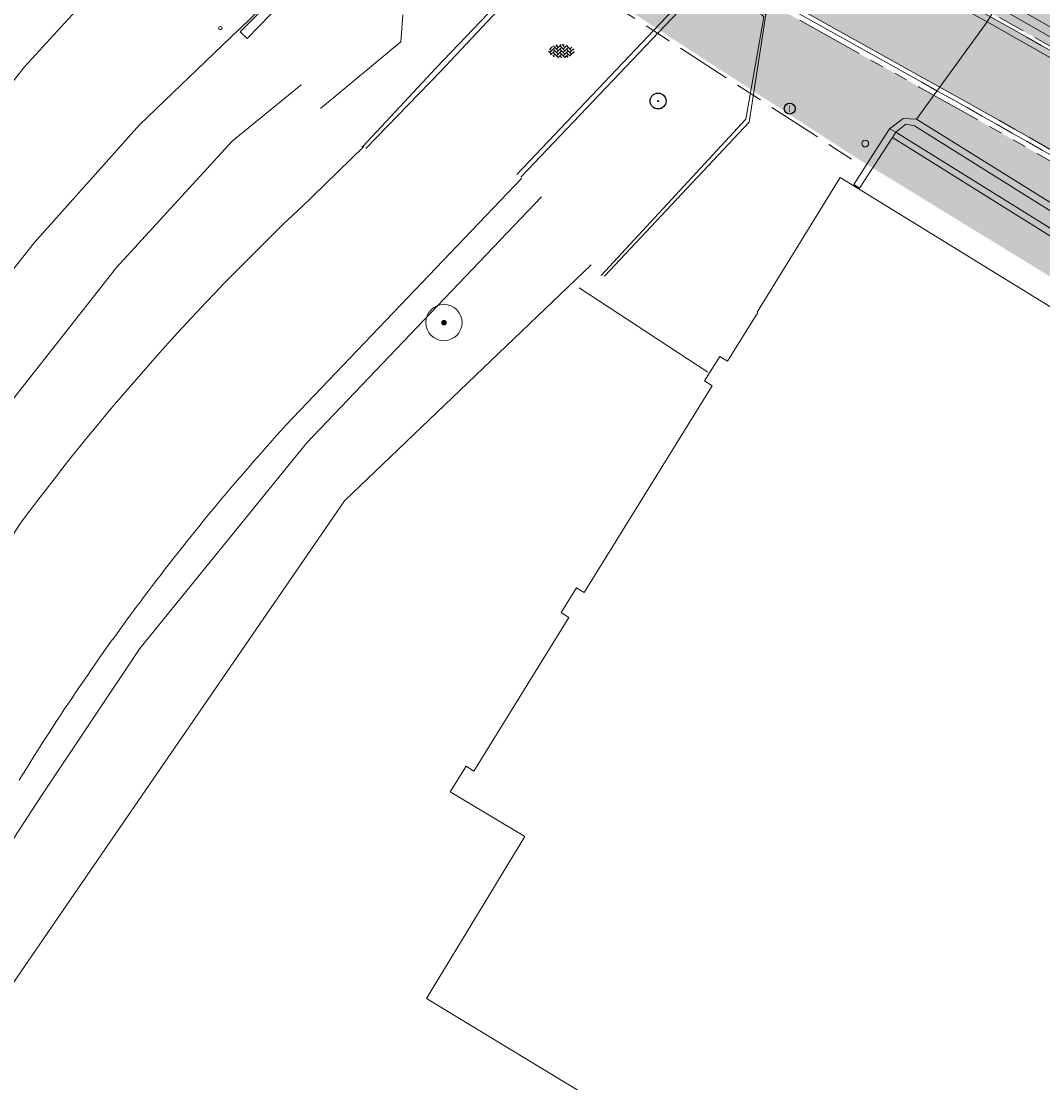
# Model space of a CAD drawing. Header units: metres. Extents: x 187916 to 189411, y 333285 to 334910.
# Tile 234 of 348: x 188733 to 188755, y 334153 to 334176. Entities that reach past the tile are written whole.
import ezdxf
from ezdxf.enums import TextEntityAlignment as Align

# ---------------------------------------------------------------- set-up
doc = ezdxf.new("R2010")
doc.units = ezdxf.units.M
for name, pattern in [('VH-OPSLUITBAND_100X200', [16, 8, -2, 4, -2]), ('VH-RWSBAND-SO', [24, 10, -2, 2, -2, 2, -2, 2, -2]), ('VH-TROTTOIRBAND_180-200', [20, 10, -2, 2, -2, 2, -2])]:
    doc.linetypes.add(name, pattern=pattern)
for name, color, linetype, lineweight in [('B-ME-AL-MARKER-S', 253, 'Continuous', 9), ('B-ME-GR-BOOM-S', 253, 'Continuous', 25), ('B-ME-GW-TALUD_KRUIN-G', 253, 'Continuous', 18), ('B-ME-GW-TALUD_TEEN-G', 253, 'Continuous', 18), ('B-ME-IE-TERREINAFSCHEIDING_DOORGANG-G', 253, 'Continuous', 18), ('B-ME-IE-TERREINAFSCHEIDING_KUNSTMATIG_MUUR-G', 253, 'IE-TERREINAFSCHEIDING-KUNSTMATIG-DICHT', 18), ('B-ME-OG-BEBOUWING_HOOFDGEBOUW-G', 253, 'Continuous', 18), ('B-ME-RI-PUT_INSPECTIE-S', 253, 'Continuous', 25), ('B-ME-VH-KANTOPSLUITING_ACHTERKANTBAND-G', 253, 'Continuous', 18), ('B-ME-VH-VERHARDING_BETONSTRAATSTEEN-G', 253, 'Continuous', 18), ('B-ME-VH-VERHARDING_BETONSTRAATSTEEN-S', 253, 'Continuous', 25), ('B-ME-VH-VERHARDING_TEGEL-G', 253, 'Continuous', 18), ('B-WE-GR-BEPLANTING_CULTUUR_BODEMBEDEKKER-GV', 253, 'Continuous', 15), ('B-WE-GR-BEPLANTING_CULTUUR_HEESTERS-GV', 253, 'Continuous', 15), ('B-WE-GR-BOOM-S', 253, 'Continuous', 15), ('B-WE-GR-HAAG-G', 253, 'GR-HAAG1-SO', 15), ('B-WE-OG-BEBOUWING-GV', 253, 'Continuous', 15), ('B-WE-OG-TERREIN_BEGROEID-GV', 253, 'Continuous', 15), ('B-WE-OG-TERREIN_ERF-GV', 253, 'Continuous', 15), ('B-WE-OG-WATER_BEEK-GV', 253, 'Continuous', 15), ('B-WE-OG-WEG-GV', 253, 'Continuous', 15), ('B-WE-VH-OPENVERHARDING_BETONSTRAATSTEEN-GV', 253, 'Continuous', 15), ('N-WE-GR-HAAG-HG01-A', 96, 'Continuous', 35), ('N-WE-VH-GOOT_TEGEL-G', 170, 'Continuous', 35), ('N-WE-VH-KANTOPSLUITING_OPSLUITBAND_80X200-G', 30, 'VH-OPSLUITBAND_100X200', 15), ('N-WE-VH-KANTOPSLUITING_RIJWIELPADBAND_4-12 200-G', 94, 'VH-TROTTOIRBAND_180-200', 15), ('N-WE-VH-KANTOPSLUITING_TROTTOIRBAND_RWS_110 220-G', 251, 'VH-RWSBAND-SO', 25), ('N-WE-VH-KANTOPSLUITING_TROTTOIRBAND_RWS_110 220_ACHTERKANT-G', 7, 'VH-RWSBAND-SO', 25), ('N-WE-VH-KANTOPSLUITING_VOORKANTBAND-G', 7, 'Continuous', 15), ('N-WE-VH-KANTVERHARDING_STREKLAAG_BSS-G', 60, 'Continuous', 18), ('N-WE-VH-VERHARDING_ASFALT_RIJWEG-A', 251, 'Continuous', 18), ('N-WE-VH-VERHARDING_BETONSTRAATSTEEN-ROOD-A', 11, 'Continuous', 18), ('N-WE-VH-VERHARDING_STRAATBAKSTEEN_KF-A', 25, 'Continuous', 9), ('N-WE-VH-VERHARDING_TEGEL-A', 254, 'Continuous', 5)]:
    doc.layers.add(name, color=color, linetype=linetype, lineweight=lineweight)
doc.styles.add('NLCS-ISO', font='NLCS-ISO.ttf')
doc.linetypes.add('GR-HAAG1-SO', pattern='A,6,[176,NLCS.SHX,S=0.125,R=0,X=0,Y=0],-2', length=8)
doc.linetypes.add('IE-TERREINAFSCHEIDING-KUNSTMATIG-DICHT', pattern='A,8,-1,[82,NLCS.SHX,S=0.75,R=90,X=0,Y=0],-1', length=10)

# ---------------------------------------------------------------- blocks, each defined once
blk = doc.blocks.new('SGR-BOOM_GBKN-SO')
at = {"linetype": 'ByBlock', "lineweight": 18}
h = blk.add_hatch(color=0, dxfattribs=at)
h.dxf.hatch_style = 1
edge = h.paths.add_edge_path()
edge.add_arc((0, 0), 0.25, 0, 360)
at = {"color": 0, "linetype": 'ByBlock', "lineweight": 18}
for radius in [2, 0.25]:
    blk.add_circle((0, 0), radius, dxfattribs=at)
at = {"color": 0, "linetype": 'ByBlock', "lineweight": 18, "style": 'NLCS-ISO'}
blk.add_attdef('SOORT', (2.5, 0), '', height=1.5, dxfattribs=at)
blk = doc.blocks.new('SAL-MARKER-SO')
blk.add_circle((0, 0), 0.1)
blk = doc.blocks.new('SRI-PUT_INSPECTIE-SO')
blk.add_circle((0, 0), 2)
at = {"style": 'NLCS-ISO'}
blk.add_text('I', height=2.5, dxfattribs=at).set_placement((0, -0.01), align=Align.MIDDLE_CENTER)
blk = doc.blocks.new('SVH-BSS_KEIFORMAAT_KEPER-SO')
at = {"ltscale": 0.1}
for p, q in [((-5.34, 0.88), (-4.45, 0)), ((-5.2, 0.74), (-4.03, 1.91)), ((-5.2, -0.74), (-2.97, 1.48)), ((-4.81, -1.84), (-2.97, 0)), ((-4.56, 1.6), (-4.45, 1.48)), ((-3.71, 0.74), (-1.48, -1.48)), ((-3.6, 2.11), (-1.48, 0)), ((-2.48, 2.48), (-1.48, 1.48)), ((-2.23, 0.74), (-0.21, 2.76)), ((-2.23, 2.23), (-1.85, 2.61)), ((-2.23, -0.74), (0, 1.48)), ((-2.23, -2.23), (0, 0)), ((-0.74, 2.23), (1.48, 0)), ((-0.74, 0.74), (1.48, -1.48)), ((0.22, 2.75), (1.48, 1.48)), ((0.74, 2.23), (1.2, 2.68)), ((0.74, 0.74), (2.45, 2.45)), ((0.74, -0.74), (2.97, 1.48)), ((0.74, -2.23), (2.97, 0)), ((2.23, 2.23), (4.45, 0)), ((2.23, 0.74), (4.45, -1.48)), ((3.71, 0.74), (4.5, 1.53)), ((3.71, -0.74), (5.25, 0.79)), ((4.22, 1.72), (4.45, 1.48)), ((5.2, 0.74), (5.39, 0.55)), ((-5.73, -0.2), (-4.45, -1.48)), ((-3.89, -2.41), (-2.97, -1.48)), ((-3.71, -0.74), (-1.48, -2.97)), ((-3.71, -2.23), (-3.27, -2.67)), ((-1.59, -3.08), (0, -1.48)), ((-0.74, -0.74), (1.48, -2.97)), ((-0.74, -2.23), (0.21, -3.18)), ((-0.22, -3.19), (0, -2.97)), ((1.36, -3.09), (2.97, -1.48)), ((2.23, -0.74), (3.84, -2.36)), ((2.23, -2.23), (2.78, -2.78)), ((3.71, -2.23), (5.57, -0.37)), ((5.2, -0.74), (5.41, -0.95))]:
    blk.add_line(p, q, dxfattribs=at)
at = {"style": 'NLCS-ISO'}
blk.add_attdef('FORMAAT', text='', height=1.8, dxfattribs=at).set_placement((-5.83, -0.22), align=Align.MIDDLE_RIGHT)
blk.add_attdef('KLEUR', text='', height=1.8, dxfattribs=at).set_placement((5.82, -0.22), align=Align.MIDDLE_LEFT)
at = {"style": 'NLCS-ISO', "flags": 1}
blk.add_attdef('FUNCTIE', text='', height=1.8, dxfattribs=at).set_placement((0.12, -3.58), align=Align.MIDDLE_CENTER)
blk = doc.blocks.new('SGR-BOOM_01')
at = {"ltscale": 0.1}
h = blk.add_hatch(color=256, dxfattribs=at)
edge = h.paths.add_edge_path()
edge.add_arc((0, 0), 0.15, 0, 360)
for radius in [2.5, 0.045]:
    blk.add_circle((0, 0), radius)
blk.add_circle((0, 0), 0.15, dxfattribs=at)
blk = doc.blocks.new('DTM')
at = {"layer": 'B-ME-GW-TALUD_KRUIN-G', "ltscale": 0.2, "flags": 128}
blk.add_lwpolyline([(188739.298, 334174.403), (188741.068, 334175.875), (188741.113, 334176.471)], dxfattribs=at)
at = {"layer": 'B-ME-GW-TALUD_TEEN-G', "ltscale": 0.2, "flags": 128}
blk.add_lwpolyline([(188738.833, 334177.451), (188737.501, 334176.147)], dxfattribs=at)
at = {"layer": 'B-ME-IE-TERREINAFSCHEIDING_DOORGANG-G', "ltscale": 0.2, "flags": 128}
blk.add_lwpolyline([(188747.843, 334168.584), (188745.002, 334170.45)], dxfattribs=at)
at = {"layer": 'B-ME-IE-TERREINAFSCHEIDING_KUNSTMATIG_MUUR-G', "ltscale": 0.2, "flags": 128}
for points in [[(188738.977, 334177.286), (188738.863, 334177.448), (188737.523, 334176.097), (188737.683, 334175.948), (188738.977, 334177.286)], [(188751.848, 334173.954), (188751.059, 334172.725)], [(188751.988, 334173.885), (188751.848, 334173.954)], [(188751.19, 334172.647), (188751.918, 334173.768)], [(188751.918, 334173.768), (188751.988, 334173.885)], [(188751.059, 334172.725), (188751.19, 334172.647)]]:
    blk.add_lwpolyline(points, dxfattribs=at)
at = {"layer": 'B-ME-OG-BEBOUWING_HOOFDGEBOUW-G', "ltscale": 0.2, "flags": 128}
blk.add_lwpolyline([(188785.835, 334145.539), (188786.058, 334145.912), (188774.053, 334158.767), (188760.74, 334166.743), (188750.758, 334172.883), (188748.932, 334169.909)], dxfattribs=at)
at = {"layer": 'B-ME-VH-KANTOPSLUITING_ACHTERKANTBAND-G', "ltscale": 0.2, "flags": 128}
for points in [[(188787.761, 334152.051), (188786.692, 334154.793), (188786.301, 334154.559), (188785.482, 334155.797), (188785.856, 334156.046), (188783.564, 334158.14), (188775.763, 334163.469), (188768.008, 334168.569), (188760.153, 334173.258), (188754.206, 334176.661), (188754.003, 334176.315), (188750.03, 334178.513), (188750.237, 334178.857), (188741.843, 334183.178), (188738.602, 334184.706), (188735.741, 334185.685), (188733.904, 334185.968), (188730.824, 334185.78)], [(188745.399, 334179.048), (188744.306, 334177.879), (188741.85, 334175.305)], [(188745.492, 334170.717), (188748.682, 334174.168), (188749.075, 334176.428), (188748.065, 334177.467), (188743.717, 334172.892)], [(188740.206, 334173.565), (188740.229, 334173.569), (188741.85, 334175.305)], [(188751.988, 334173.885), (188752.206, 334174.057), (188752.399, 334174.026), (188757.531, 334170.809), (188757.659, 334170.618), (188757.625, 334170.377)], [(188751.918, 334173.768), (188757.538, 334170.25)]]:
    blk.add_lwpolyline(points, dxfattribs=at)
at = {"layer": 'B-ME-VH-VERHARDING_BETONSTRAATSTEEN-G', "ltscale": 0.2, "flags": 128}
for points in [[(188787.96, 334152.107), (188786.838, 334154.914), (188785.989, 334156.177), (188783.685, 334158.29), (188775.867, 334163.617), (188768.121, 334168.73), (188760.252, 334173.439), (188754.353, 334176.804), (188750.339, 334179.029), (188741.898, 334183.365), (188738.67, 334184.889), (188735.82, 334185.9), (188733.908, 334186.17), (188730.776, 334185.977)], [(188745.506, 334178.979), (188744.351, 334177.79), (188741.941, 334175.22)], [(188748.035, 334177.595), (188743.629, 334172.947)], [(188752.446, 334174.168), (188754.003, 334176.315)], [(188758.868, 334169.47), (188760.134, 334168.717), (188765.296, 334169.899), (188754.003, 334176.315)], [(188740.298, 334173.521), (188741.941, 334175.22)], [(188752.446, 334174.168), (188757.606, 334170.955), (188757.821, 334170.591), (188757.733, 334170.341)]]:
    blk.add_lwpolyline(points, dxfattribs=at)
at = {"layer": 'B-ME-VH-VERHARDING_TEGEL-G', "ltscale": 0.2, "flags": 128}
for points in [[(188745.561, 334170.702), (188748.75, 334174.104), (188749.123, 334176.479), (188748.035, 334177.595), (188745.506, 334178.979), (188745.399, 334179.048)], [(188751.848, 334173.954), (188752.15, 334174.188), (188752.446, 334174.168)], [(188751.988, 334173.885), (188757.625, 334170.377)]]:
    blk.add_lwpolyline(points, dxfattribs=at)
at = {"layer": 'B-WE-GR-BEPLANTING_CULTUUR_BODEMBEDEKKER-GV', "ltscale": 0.2, "flags": 128}
blk.add_lwpolyline([(188729.081, 334174.352), (188728.652, 334173.872), (188725.713, 334170.292), (188721.035, 334163.182), (188717.415, 334155.949), (188715.166, 334152.235), (188712.895, 334148.771), (188710.709, 334145.849), (188708.58, 334143.455), (188708.467, 334143.665), (188708.197, 334143.506), (188708.823, 334142.34), (188709.097, 334142.491), (188710.259, 334143.455), (188713.7, 334147.359), (188717.44, 334152.044), (188722.976, 334160.667), (188728.849, 334170.344), (188732.767, 334175.325), (188734.47, 334177.188), (188735.528, 334178.18)], dxfattribs=at)
at = {"layer": 'B-WE-GR-BEPLANTING_CULTUUR_HEESTERS-GV', "ltscale": 0.2, "flags": 128}
for points in [[(188743.74, 334172.87), (188738.536, 334167.413)], [(188717.719, 334136.03), (188718.636, 334135.585), (188718.924, 334136.099), (188722.833, 334141.089), (188721.752, 334141.891), (188724.096, 334145.335), (188733.15, 334159.251), (188735.31, 334162.489), (188738.987, 334167.016), (188744.175, 334172.456)], [(188744.175, 334172.456), (188738.987, 334167.016), (188735.31, 334162.489), (188733.15, 334159.251), (188724.096, 334145.335), (188721.752, 334141.891), (188722.833, 334141.089), (188723.691, 334142.184), (188726.715, 334146.341), (188731.331, 334153.378), (188734.457, 334157.93), (188739.827, 334165.749), (188745.267, 334170.952)]]:
    blk.add_lwpolyline(points, dxfattribs=at)
for points in [[(188738.536, 334167.413, 0.011585), (188736.928, 334165.561)], [(188736.928, 334165.561, 0.011907), (188735.409, 334163.635)], [(188735.409, 334163.635, 0.011659), (188733.982, 334161.64)], [(188733.982, 334161.64, 0.011879), (188732.649, 334159.581)]]:
    blk.add_lwpolyline(points, format="xyb", dxfattribs=at)
at = {"layer": 'B-WE-GR-HAAG-G', "ltscale": 0.2, "flags": 128}
blk.add_lwpolyline([(188731.331, 334153.378), (188734.457, 334157.93), (188739.827, 334165.749), (188745.267, 334170.952)], dxfattribs=at)
at = {"layer": 'B-WE-OG-BEBOUWING-GV', "ltscale": 0.2, "flags": 128}
blk.add_lwpolyline([(188748.945, 334169.901), (188748.274, 334168.828), (188748.105, 334168.934), (188747.765, 334168.393), (188747.934, 334168.287), (188745.114, 334163.724), (188744.944, 334163.829), (188744.607, 334163.28), (188744.777, 334163.175), (188742.682, 334159.782), (188742.512, 334159.888), (188742.159, 334159.323), (188743.808, 334158.339), (188741.638, 334154.763), (188761.746, 334142.562)], dxfattribs=at)
at = {"layer": 'B-WE-OG-TERREIN_BEGROEID-GV', "ltscale": 0.2, "flags": 128}
for points in [[(188737.496, 334176.152), (188735.309, 334174.042), (188732.979, 334171.443), (188731.096, 334169.046), (188726.979, 334162.816), (188722.81, 334155.858), (188722.391, 334155.158), (188719.311, 334150.564)], [(188717.802, 334145.149), (188724.033, 334154.444), (188724.323, 334154.935), (188731.516, 334166.733), (188734.797, 334170.895), (188737.347, 334173.682), (188738.873, 334174.925)]]:
    blk.add_lwpolyline(points, dxfattribs=at)
at = {"layer": 'B-WE-OG-TERREIN_ERF-GV', "ltscale": 0.2, "flags": 128}
for points in [[(188745.267, 334170.952), (188739.827, 334165.749), (188734.457, 334157.93), (188731.331, 334153.378), (188726.715, 334146.341), (188723.691, 334142.184), (188722.833, 334141.089), (188718.924, 334136.099), (188718.636, 334135.585), (188724.809, 334132.602), (188729.039, 334130.558), (188738.551, 334125.961), (188762.789, 334114.167)], [(188761.746, 334142.562), (188741.638, 334154.763), (188743.808, 334158.339), (188742.159, 334159.323), (188742.512, 334159.888), (188742.682, 334159.782), (188744.777, 334163.175), (188744.607, 334163.28), (188744.944, 334163.829), (188745.114, 334163.724), (188747.934, 334168.287), (188747.765, 334168.393), (188748.105, 334168.934), (188748.274, 334168.828), (188748.945, 334169.901)]]:
    blk.add_lwpolyline(points, dxfattribs=at)
at = {"layer": 'B-WE-OG-WATER_BEEK-GV', "ltscale": 0.2, "flags": 128}
for points in [[(188735.528, 334178.18), (188734.47, 334177.188), (188732.767, 334175.325), (188728.849, 334170.344), (188722.976, 334160.667), (188717.44, 334152.044)], [(188719.311, 334150.564), (188722.391, 334155.158), (188722.81, 334155.858), (188726.979, 334162.816), (188731.096, 334169.046), (188732.979, 334171.443), (188735.309, 334174.042), (188737.496, 334176.152)]]:
    blk.add_lwpolyline(points, dxfattribs=at)
at = {"layer": 'B-WE-OG-WEG-GV', "ltscale": 0.2, "flags": 128}
for points in [[(188738.873, 334174.925), (188737.347, 334173.682), (188734.797, 334170.895), (188731.516, 334166.733), (188724.323, 334154.935), (188724.033, 334154.444), (188717.802, 334145.149), (188715.187, 334142.471), (188712.457, 334140.584), (188710.535, 334139.813), (188710.774, 334139.368), (188712.633, 334138.519), (188713.227, 334138.599), (188713.738, 334138.911)], [(188739.117, 334172.458), (188740.253, 334173.567)], [(188719.764, 334145.406), (188732.697, 334165.276)]]:
    blk.add_lwpolyline(points, dxfattribs=at)
blk.add_lwpolyline([(188732.697, 334165.276, -0.044846), (188739.117, 334172.458)], format="xyb", dxfattribs=at)
at = {"layer": 'B-WE-VH-OPENVERHARDING_BETONSTRAATSTEEN-GV', "ltscale": 0.2, "flags": 128}
for points in [[(188740.253, 334173.567), (188739.117, 334172.458)], [(188738.536, 334167.413), (188743.74, 334172.87)], [(188732.697, 334165.276), (188719.764, 334145.406)]]:
    blk.add_lwpolyline(points, dxfattribs=at)
for points in [[(188739.117, 334172.458, 0.044846), (188732.697, 334165.276)], [(188736.928, 334165.561, -0.011585), (188738.536, 334167.413)], [(188735.409, 334163.635, -0.011907), (188736.928, 334165.561)], [(188733.982, 334161.64, -0.011659), (188735.409, 334163.635)], [(188732.649, 334159.581, -0.011879), (188733.982, 334161.64)]]:
    blk.add_lwpolyline(points, format="xyb", dxfattribs=at)
at = {"layer": 'B-ME-AL-MARKER-S'}
for p, xscale, yscale, zscale in [((188737.089, 334176.18), 0.3749999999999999, 0.3749999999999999, 0.3749999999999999), ((188751.313, 334173.632), 0.7499999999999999, 0.7499999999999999, 0.7499999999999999)]:
    blk.add_blockref('SAL-MARKER-SO', p, dxfattribs=dict(at, xscale=xscale, yscale=yscale, zscale=zscale))
at = {"layer": 'B-ME-GR-BOOM-S', "xscale": 0.07, "yscale": 0.07, "zscale": 0.07}
blk.add_blockref('SGR-BOOM_01', (188746.744, 334174.57), dxfattribs=at)
at = {"layer": 'B-ME-RI-PUT_INSPECTIE-S', "xscale": 0.06, "yscale": 0.06, "zscale": 0.06250000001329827}
blk.add_blockref('SRI-PUT_INSPECTIE-SO', (188749.647, 334174.403), dxfattribs=at)
at = {"layer": 'B-ME-VH-VERHARDING_BETONSTRAATSTEEN-S', "xscale": 0.05, "yscale": 0.05, "zscale": 0.05}
blk.add_blockref('SVH-BSS_KEIFORMAAT_KEPER-SO', (188744.614, 334175.681), dxfattribs=at)
at = {"layer": 'B-WE-GR-BOOM-S', "xscale": 0.2, "yscale": 0.2, "zscale": 0.2}
blk.add_blockref('SGR-BOOM_GBKN-SO', (188742.02, 334169.68), dxfattribs=at)
blk = doc.blocks.new('ontwerp Wilhelmina- & Engelenkampstraat')
at = {"layer": 'N-WE-GR-HAAG-HG01-A', "transparency": 33554610}
h = blk.add_hatch(color=256, dxfattribs=at)
h.dxf.hatch_style = 1
h.paths.add_polyline_path([(188754.056, 334177.655), (188750.388, 334179.705, 0.038978), (188736.192, 334186.01, 1.044153), (188736.01, 334185.418), (188736.01, 334185.418), (188736.105, 334185.387), (188736.827, 334185.022), (188736.922, 334184.99), (188736.916, 334184.971, -0.02087), (188741.579, 334183.167, -0.027193), (188746.467, 334180.774), (188753.578, 334176.8, -0.022103), (188774.454, 334163.929), (188774.554, 334163.861, -0.044145), (188778.267, 334160.828, -0.015703), (188779.451, 334159.598), (188781.478, 334157.355), (188782.866, 334159.399), (188782.105, 334159.916), (188775.005, 334164.739, 0.022102)])
at = {"layer": 'N-WE-VH-VERHARDING_ASFALT_RIJWEG-A', "transparency": 33554610}
h = blk.add_hatch(color=256, dxfattribs=at)
h.dxf.hatch_style = 1
edge = h.paths.add_edge_path(flags=16)
edge.add_arc((188843.22, 334124.627), 0.5, 68.8637, 236.5502)
edge.add_line((188842.945, 334124.209), (188847.26, 334121.359))
edge.add_arc((188764.524, 333996.12), 150.1, 53.13804, 56.55024, ccw=False)
edge.add_arc((188854.867, 334116.612), 0.5, 233.138, 405.2542)
edge.add_line((188855.219, 334116.968), (188849.633, 334122.504))
edge.add_arc((188848.225, 334121.083), 2, 45.2542, 68.8637)
edge.add_line((188848.947, 334122.949), (188843.401, 334125.093))
edge = h.paths.add_edge_path()
edge.add_line((188813.019, 334140.205), (188813.011, 334140.209))
edge.add_line((188813.011, 334140.209), (188850.737, 334115.287))
edge.add_arc((188823.094, 334073.443), 50.15, 53.7045, 56.5502, ccw=False)
edge.add_arc((188844.432, 334101.888), 14.597, 51.1289, 55.1189, ccw=False)
edge.add_line((188853.593, 334113.253), (188950.959, 334038.664))
edge.add_arc((188941.746, 334026.637), 15.15, 40.6515, 52.5455, ccw=False)
edge.add_line((188953.24, 334036.507), (188961.625, 334026.742))
edge.add_arc((188972.891, 334036.416), 14.85, 220.6515, 230.0269)
edge.add_arc((188742.227, 333761.259), 344.2, 49.06079, 50.02687, ccw=False)
edge.add_line((188967.767, 334021.27), (188981.754, 334009.21))
edge.add_line((188981.754, 334009.21), (188990.362, 334001.788))
edge.add_arc((188830.833, 333816.766), 244.3, 45.63148, 49.2315, ccw=False)
edge.add_line((189001.665, 333991.406), (189005.317, 333987.834))
edge.add_line((189005.317, 333987.834), (189009.362, 333991.969))
edge.add_arc((189010.009, 333991.916), 0.65, 135.6309, 175.3472, ccw=False)
edge.add_line((189009.545, 333992.371), (189010.132, 333992.971))
edge.add_arc((189010.596, 333992.516), 0.65, 110.0016, 135.6309, ccw=False)
edge.add_line((189010.374, 333993.127), (189012.742, 333996.228))
edge.add_line((189012.742, 333996.228), (189006.771, 334000.788))
edge.add_line((189006.771, 334000.788), (189004.016, 334002.902))
edge.add_line((189004.016, 334002.902), (188999.256, 334006.555))
edge.add_line((188999.256, 334006.555), (188998.859, 334006.861))
edge.add_line((188998.859, 334006.861), (188991.767, 334012.337))
edge.add_arc((189144.644, 334210.336), 250.15, 228.1365, 232.32787, ccw=False)
edge.add_arc((188742.227, 333761.259), 352.85, 48.1365, 52.54545)
edge.add_line((188956.807, 334041.364), (188954.651, 334043.016))
edge.add_line((188954.651, 334043.016), (188891.822, 334091.147))
edge.add_line((188891.822, 334091.147), (188891.566, 334090.814))
edge.add_line((188891.566, 334090.814), (188875.967, 334102.764))
edge.add_line((188875.967, 334102.764), (188876.223, 334103.097))
edge.add_line((188876.223, 334103.097), (188867.514, 334109.768))
edge.add_arc((188884.803, 334132.337), 28.43, 226.5408, 232.5455, ccw=False)
edge.add_line((188865.248, 334111.701), (188851.714, 334124.526))
edge.add_arc((188838.06, 334110.118), 19.85, 46.5408, 56.5502)
edge.add_line((188849.002, 334126.68), (188818.587, 334146.773))
edge.add_arc((188824.182, 334155.241), 10.15, 230.7465, 236.5502, ccw=False)
edge.add_line((188817.759, 334147.382), (188813.019, 334140.205))
edge = h.paths.add_edge_path()
edge.add_arc((188804.406, 334144.892), 15, 49.4493, 57.1051)
edge.add_line((188812.552, 334157.487), (188809.12, 334159.708))
edge.add_line((188809.12, 334159.708), (188808.836, 334159.28))
edge.add_arc((188807.878, 334159.915), 1.15, 146.4325, 326.4325, ccw=False)
edge.add_line((188806.919, 334160.551), (188807.188, 334160.957))
edge.add_line((188807.188, 334160.957), (188802.897, 334163.733))
edge.add_arc((188799.769, 334173.389), 10.15, 238.0088, 287.9467, ccw=False)
edge.add_line((188794.392, 334164.78), (188787.668, 334154.882))
edge.add_arc((188776.936, 334149.187), 12.15, 6.5524, 27.9551, ccw=False)
edge.add_arc((188778.915, 334149.449), 10.154, -2.1015, 6.3563, ccw=False)
edge.add_line((188789.062, 334149.077), (188793.792, 334146.015))
edge.add_line((188793.792, 334146.015), (188794.076, 334146.443))
edge.add_arc((188795.034, 334145.807), 1.15, -33.5882, 146.4118, ccw=False)
edge.add_line((188795.992, 334145.171), (188795.723, 334144.765))
edge.add_line((188795.723, 334144.765), (188801.92, 334140.754))
edge.add_arc((188806.912, 334129.676), 12.15, 71.6177, 114.2578, ccw=False)
edge.add_line((188810.743, 334141.206), (188816.025, 334149.201))
edge.add_arc((188824.182, 334155.241), 10.15, 183.1725, 216.5204, ccw=False)
edge.add_arc((188822.737, 334155.174), 8.703, 180.8378, 183.2558, ccw=False)
edge.add_arc((188833.752, 334153.715), 19.762, 172.515, 176.137, ccw=False)
edge = h.paths.add_edge_path()
edge.add_line((188786.221, 334157.023), (188792.402, 334166.123))
edge.add_line((188792.402, 334166.123), (188791.549, 334166.703))
edge.add_line((188791.549, 334166.703), (188788.539, 334169.424))
edge.add_line((188788.539, 334169.424), (188787.185, 334167.43))
edge.add_line((188787.185, 334167.43), (188780.101, 334172.242))
edge.add_arc((188618.454, 333934.267), 287.684, 55.81318, 60.58231)
edge.add_arc((188735.724, 334140.99), 50.019, 61.285, 77.3186)
edge.add_arc((188760.197, 334256.659), 68.217, 252.50194, 258.59253, ccw=False)
edge.add_arc((188746.592, 334218.99), 28.249, 246.6552, 255.8505, ccw=False)
edge.add_arc((188739.699, 334207.58), 15.15, 247.5583, 253.5058, ccw=False)
edge.add_line((188733.916, 334193.577), (188632.761, 334235.356))
edge.add_arc((188642.362, 334258.602), 25.15, 236.2483, 247.5583, ccw=False)
edge.add_line((188628.389, 334237.691), (188623.909, 334240.684))
edge.add_arc((188610.102, 334220.023), 24.85, 56.2483, 66.5411)
edge.add_line((188619.995, 334242.819), (188616.865, 334235.241))
edge.add_arc((188612.775, 334225.951), 10.15, 36.3971, 66.2381, ccw=False)
edge.add_line((188620.945, 334231.974), (188631.676, 334226.278))
edge.add_arc((188635.721, 334214.821), 12.15, 67.5583, 109.4468, ccw=False)
edge.add_line((188640.359, 334226.051), (188725.732, 334190.79))
edge.add_line((188725.732, 334190.79), (188736.323, 334186.356))
edge.add_arc((188702.929, 334091.979), 100.111, 61.58557, 70.51437, ccw=False)
edge.add_line((188750.566, 334180.03), (188754.237, 334177.978))
edge.add_arc((188618.509, 333934.357), 278.878, 55.81223, 60.87667, ccw=False)
edge.add_line((188775.213, 334165.045), (188783.763, 334159.237))
edge.add_arc((188776.936, 334149.187), 12.15, 40.1647, 55.8122, ccw=False)
at = {"layer": 'N-WE-VH-VERHARDING_BETONSTRAATSTEEN-ROOD-A', "transparency": 33554610}
h = blk.add_hatch(color=11, dxfattribs=at)
h.dxf.hatch_style = 1
h.paths.add_polyline_path([(188753.538, 334176.73), (188748.563, 334179.511), (188746.428, 334180.704, 0.027195), (188741.547, 334183.094, 0.025049), (188735.941, 334185.209), (188735.38, 334183.296, -0.052641), (188744.915, 334179.374), (188752.612, 334175.071, -0.022105), (188773.342, 334162.291), (188773.442, 334162.223, -0.059889), (188777.982, 334158.27), (188780.455, 334155.533), (188781.126, 334154.791), (188782.467, 334153.307), (188783.137, 334152.565), (188784.479, 334151.08), (188785.15, 334150.338), (188785.82, 334149.596, 0.026678), (188787.098, 334148.325, -0.263309), (188788.078, 334145.433, 0.13163), (188788.858, 334150.552, -0.700208), (188787.964, 334150.113, -0.008034), (188787.622, 334150.453, -0.311315), (188787.048, 334153.81, -0.652902), (188788.018, 334153.79, 0.077182), (188786.1, 334156.934), (188784.233, 334154.186), (188779.392, 334159.544), (188778.211, 334160.771, 0.043905), (188774.531, 334163.78, 0.022236)])
at = {"layer": 'N-WE-VH-VERHARDING_STRAATBAKSTEEN_KF-A', "transparency": 33554610}
h = blk.add_hatch(dxfattribs=at)
h.set_pattern_fill('AVH-SBS_KEIFORMAAT_KEPER-SO', color=256, scale=0.1, angle=237.26, pattern_type=2)
h.set_pattern_definition([(282.26, (188780.1013, 334172.24212), (0.11895423, -0.07648458), [0.3, -0.1]), (12.26, (188780.00358, 334172.22088), (-0.11895423, 0.07648458), [0.3, -0.1]), (237.26, (188780.073676, 334172.13378), (-0.01700747, -0.15719652), [0, -0.2828427])])
h.paths.add_polyline_path([(188792.575, 334167.396), (188792.574, 334167.394), (188792.575, 334167.396)])
edge = h.paths.add_edge_path()
edge.add_line((188755.558, 334192.928), (188754.747, 334193.331))
edge.add_line((188754.747, 334193.331), (188754.544, 334192.843))
edge.add_arc((188759.16, 334190.921), 5, 157.3965, 240.7984)
edge.add_line((188756.72, 334186.557), (188758.478, 334185.574))
edge.add_arc((188618.454, 333934.267), 287.684, 58.4369, 60.87414, ccw=False)
edge.add_arc((188618.454, 333934.267), 287.684, 55.81318, 58.4369, ccw=False)
edge.add_line((188780.101, 334172.242), (188787.185, 334167.43))
edge.add_line((188787.185, 334167.43), (188788.539, 334169.424))
edge.add_line((188788.539, 334169.424), (188786.183, 334171.554))
edge.add_line((188786.183, 334171.554), (188785.658, 334171.913))
edge.add_line((188785.658, 334171.913), (188785.422, 334171.566))
edge.add_line((188785.422, 334171.566), (188781.467, 334174.252))
edge.add_arc((188618.454, 333934.267), 290.114, 55.81318, 59.63836)
edge.add_line((188765.094, 334184.593), (188765.307, 334184.954))
edge.add_line((188765.307, 334184.954), (188764.76, 334185.274))
edge.add_line((188764.76, 334185.274), (188763.895, 334185.774))
edge.add_line((188763.895, 334185.774), (188763.03, 334186.274))
edge.add_arc((188618.454, 333934.267), 290.534, 60.15716, 60.87377)
edge.add_line((188759.867, 334188.063), (188758.586, 334188.779))
edge.add_arc((188761.586, 334194.147), 6.15, 191.4387, 240.7984, ccw=False)
at = {"layer": 'N-WE-VH-VERHARDING_TEGEL-A', "transparency": 33554610}
h = blk.add_hatch(color=256, dxfattribs=at)
h.dxf.hatch_style = 1
h.paths.add_polyline_path([(188780.512, 334152.729), (188780.69, 334152.996), (188781.19, 334152.665), (188780.933, 334152.279), (188781.508, 334153.145), (188781.444, 334153.216), (188781.022, 334153.496)], flags=17)
edge = h.paths.add_edge_path()
edge.add_line((188744.306, 334177.879), (188744.222, 334177.79))
edge.add_line((188744.222, 334177.79), (188751.11, 334173.32))
edge.add_line((188751.11, 334173.32), (188760.72, 334167.43))
edge.add_line((188760.72, 334167.43), (188760.42, 334166.94))
edge.add_line((188760.42, 334166.94), (188760.74, 334166.743))
edge.add_line((188760.74, 334166.743), (188764.06, 334164.754))
edge.add_line((188764.06, 334164.754), (188764.42, 334165.34))
edge.add_line((188764.42, 334165.34), (188764.479, 334165.436))
edge.add_line((188764.479, 334165.436), (188767.111, 334163.859))
edge.add_line((188767.111, 334163.859), (188767.014, 334163.697))
edge.add_line((188767.014, 334163.697), (188767.04, 334163.68))
edge.add_line((188767.04, 334163.68), (188770.27, 334161.71))
edge.add_line((188770.27, 334161.71), (188770.385, 334161.897))
edge.add_line((188770.385, 334161.897), (188773.274, 334160.166))
edge.add_line((188773.274, 334160.166), (188773.08, 334159.85))
edge.add_line((188773.08, 334159.85), (188774.29, 334159.06))
edge.add_line((188774.29, 334159.06), (188778.57, 334154.41))
edge.add_line((188778.57, 334154.41), (188778.771, 334154.595))
edge.add_line((188778.771, 334154.595), (188781.06, 334152.142))
edge.add_line((188781.06, 334152.142), (188780.901, 334151.993))
edge.add_line((188780.901, 334151.993), (188780.96, 334151.93))
edge.add_line((188780.96, 334151.93), (188784.9, 334147.7))
edge.add_line((188784.9, 334147.7), (188785.985, 334145.99))
edge.add_line((188785.985, 334145.99), (188786.058, 334145.912))
edge.add_line((188786.058, 334145.912), (188785.785, 334145.457))
edge.add_line((188785.785, 334145.457), (188785.03, 334143.33))
edge.add_line((188785.03, 334143.33), (188780.503, 334135.952))
edge.add_line((188780.503, 334135.952), (188782.639, 334134.641))
edge.add_line((188782.639, 334134.641), (188786.153, 334141.911))
edge.add_line((188786.153, 334141.911), (188786.153, 334141.911))
edge.add_line((188786.153, 334141.911), (188786.196, 334142.001))
edge.add_line((188786.196, 334142.001), (188786.526, 334142.73))
edge.add_line((188786.526, 334142.73), (188786.57, 334142.82))
edge.add_line((188786.57, 334142.82), (188786.57, 334142.821))
edge.add_line((188786.57, 334142.821), (188787.008, 334143.72))
edge.add_line((188787.008, 334143.72), (188787.059, 334143.826))
edge.add_line((188787.059, 334143.826), (188786.786, 334143.949))
edge.add_line((188786.786, 334143.949), (188786.512, 334144.072))
edge.add_line((188786.512, 334144.072), (188786.794, 334144.701))
edge.add_line((188786.794, 334144.701), (188786.722, 334144.747))
edge.add_line((188786.722, 334144.747), (188785.963, 334145.232))
edge.add_line((188785.963, 334145.232), (188786.287, 334145.738))
edge.add_line((188786.287, 334145.738), (188787.042, 334145.255))
edge.add_line((188787.042, 334145.255), (188787.248, 334145.714))
edge.add_line((188787.248, 334145.714), (188787.522, 334145.591))
edge.add_line((188787.522, 334145.591), (188787.762, 334145.484))
edge.add_arc((188785.033, 334146.014), 2.78, 349.0122, 349.4892)
edge.add_line((188787.766, 334145.507), (188787.775, 334146.469))
edge.add_arc((188785.033, 334146.014), 2.78, 9.424, 48.1484)
edge.add_arc((188798.359, 334160.927), 17.22, 222.103, 228.2266, ccw=False)
edge.add_line((188785.583, 334149.382), (188785.516, 334149.456))
edge.add_line((188785.516, 334149.456), (188784.994, 334150.063))
edge.add_line((188784.994, 334150.063), (188784.927, 334150.137))
edge.add_line((188784.927, 334150.137), (188784.86, 334150.211))
edge.add_line((188784.86, 334150.211), (188784.383, 334150.858))
edge.add_line((188784.383, 334150.858), (188784.316, 334150.933))
edge.add_line((188784.316, 334150.933), (188782.247, 334153.223))
edge.add_line((188782.247, 334153.223), (188781.802, 334152.82))
edge.add_line((188781.802, 334152.82), (188780.595, 334154.156))
edge.add_line((188780.595, 334154.156), (188781.04, 334154.558))
edge.add_line((188781.04, 334154.558), (188777.819, 334158.123))
edge.add_arc((188759.27, 334141.361), 25, 42.1031, 55.8122)
edge.add_line((188773.318, 334162.041), (188773.218, 334162.109))
edge.add_arc((188618.508, 333934.356), 275.33, 55.81223, 60.87762)
edge.add_line((188752.505, 334174.879), (188745.278, 334178.918))
edge.add_line((188745.278, 334178.918), (188744.306, 334177.879))
at = {"layer": 'N-WE-VH-GOOT_TEGEL-G'}
blk.add_lwpolyline([(188624.097, 334218.419), (188625.226, 334221.093, -0.132901), (188626.56, 334222.802, -0.223077), (188636.01, 334226.968, -0.092235), (188640.359, 334226.051), (188725.732, 334190.79), (188736.323, 334186.356, -0.038979), (188750.566, 334180.03), (188754.237, 334177.978, -0.022101), (188775.213, 334165.045), (188783.763, 334159.237, -0.068174), (188786.214, 334157.031, -0.077182), (188788.156, 334153.848, -0.069957), (188789.007, 334150.573, -0.141934)], format="xyb", dxfattribs=at)
at = {"layer": 'N-WE-VH-KANTOPSLUITING_OPSLUITBAND_80X200-G', "ltscale": 0.15, "flags": 128}
for points in [[(188785.918, 334156.809), (188784.224, 334154.315), (188779.451, 334159.598, 0.015703), (188778.267, 334160.828, 0.044145), (188774.554, 334163.861), (188774.454, 334163.929, 0.022103), (188753.578, 334176.8), (188746.467, 334180.774, 0.027193), (188741.579, 334183.167, 0.020867), (188736.916, 334184.971)], [(188743.161, 334178.263, -0.005296), (188744.048, 334177.796), (188744.18, 334177.722), (188751.066, 334173.253)]]:
    blk.add_lwpolyline(points, format="xyb", dxfattribs=at)
at = {"layer": 'N-WE-VH-KANTOPSLUITING_RIJWIELPADBAND_4-12 200-G', "ltscale": 0.15, "flags": 128}
blk.add_lwpolyline([(188721.634, 334185.471, 0.065446), (188724.227, 334184.985, -0.061733), (188736.061, 334182.861, -0.048659), (188744.809, 334179.181), (188752.505, 334174.879, -0.022106), (188773.218, 334162.109), (188773.318, 334162.041, -0.059889), (188777.819, 334158.123), (188780.292, 334155.386)], format="xyb", dxfattribs=at)
at = {"layer": 'N-WE-VH-KANTOPSLUITING_TROTTOIRBAND_RWS_110 220-G', "ltscale": 0.15, "const_width": 0.22, "flags": 128}
blk.add_lwpolyline([(188735.972, 334185.315, -1.03006), (188736.228, 334186.114, -0.03898), (188750.441, 334179.802), (188754.11, 334177.751, -0.022102), (188775.067, 334164.83), (188782.167, 334160.007)], format="xyb", dxfattribs=at)
at = {"layer": 'N-WE-VH-KANTOPSLUITING_TROTTOIRBAND_RWS_110 220_ACHTERKANT-G', "linetype": 'Continuous', "ltscale": 0.2, "flags": 128}
blk.add_lwpolyline([(188736.002, 334185.42, -1.03006), (188736.192, 334186.01, -0.038978), (188750.388, 334179.705), (188754.056, 334177.655, -0.022102), (188775.005, 334164.739), (188782.105, 334159.916)], format="xyb", dxfattribs=at)
at = {"layer": 'N-WE-VH-KANTOPSLUITING_VOORKANTBAND-G', "flags": 128}
for points in [[(188735.941, 334185.209, -1.03006), (188736.265, 334186.218, -0.038982), (188750.494, 334179.898), (188754.164, 334177.847, -0.022102), (188775.129, 334164.921), (188782.229, 334160.098)], [(188721.677, 334185.583, 0.065297), (188724.233, 334185.105, -0.110729), (188744.866, 334179.286), (188752.563, 334174.984, -0.022105), (188773.285, 334162.208), (188773.385, 334162.14, -0.059889), (188777.908, 334158.203), (188780.381, 334155.466)], [(188785.972, 334156.745), (188784.233, 334154.186), (188779.392, 334159.544, 0.015703), (188778.211, 334160.771, 0.044145), (188774.509, 334163.795), (188774.409, 334163.863, 0.022103), (188753.539, 334176.73), (188746.428, 334180.704, 0.027195), (188741.547, 334183.094, 0.020868), (188736.891, 334184.895)]]:
    blk.add_lwpolyline(points, format="xyb", dxfattribs=at)
at = {"layer": 'N-WE-VH-KANTVERHARDING_STREKLAAG_BSS-G', "flags": 128}
blk.add_lwpolyline([(188626.935, 334222.995, -0.237678), (188630.614, 334223.273), (188638.611, 334219.974), (188641.084, 334218.954), (188645.857, 334216.986), (188653.763, 334213.69), (188664.217, 334209.376), (188673.736, 334205.416), (188682.2, 334201.935), (188692.766, 334197.578), (188702.72, 334193.498), (188710.88, 334190.106), (188721.006, 334185.936, 0.084279), (188724.239, 334185.205, -0.110732), (188744.915, 334179.374), (188752.612, 334175.071, -0.022105), (188773.342, 334162.291), (188773.442, 334162.223, -0.059889), (188777.982, 334158.27), (188780.455, 334155.533), (188781.126, 334154.791), (188782.467, 334153.307), (188783.137, 334152.565)], format="xyb", dxfattribs=at)

msp = doc.modelspace()

# ---------------------------------------------------------------- block references
msp.add_blockref('DTM', (0, 0))

# ---------------------------------------------------------------- next in the draw order: block references
msp.add_blockref('ontwerp Wilhelmina- & Engelenkampstraat', (0, 0))

doc.saveas('drawing.dxf')
